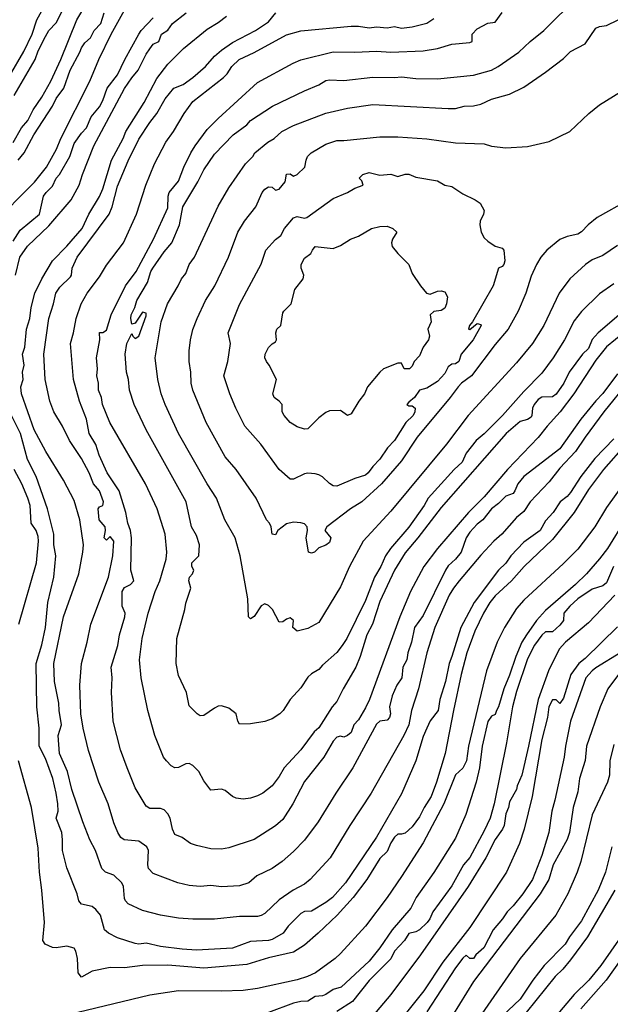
# Model space of a CAD drawing. Header units: metres. Extents: x -46681 to -43747, y -240911 to -237677.
# Tile 381 of 656: x -44193 to -44111, y -240180 to -240043. Entities that reach past the tile are written whole.
import ezdxf

# ---------------------------------------------------------------- set-up
doc = ezdxf.new("R2010")
doc.units = ezdxf.units.M
doc.layers.add('CONTOUR_INDEX', color=1, linetype='Continuous')
doc.layers.add('CONTOUR_INTER', color=3, linetype='Continuous')

msp = doc.modelspace()

# ---------------------------------------------------------------- linework, layer by layer
at = {"layer": 'CONTOUR_INDEX'}
for points, elevation in [([(-44194.1, -240060.07), (-44192.9, -240058.02), (-44192.05, -240057.02), (-44191.3, -240055.52), (-44190.1, -240053.79), (-44188.85, -240051.52), (-44187.44, -240048.52), (-44185.23, -240043.02), (-44181.67, -240037.02)], 110), ([(-44108.6, -240093.33), (-44111.97, -240097.52), (-44114.6, -240101.04), (-44115.91, -240103.02), (-44118.1, -240105.37), (-44119.6, -240107.27), (-44122.21, -240110.02), (-44123.1, -240111.37), (-44124.1, -240112.21), (-44126.15, -240114.52), (-44127.27, -240115.52), (-44129.1, -240117.45), (-44132.1, -240121.02), (-44132.89, -240122.02), (-44133.48, -240123.02), (-44135.46, -240127.52), (-44136.57, -240131.02), (-44137.72, -240136.02), (-44138.73, -240139.02), (-44139.1, -240141.02), (-44139.79, -240142.52), (-44144.32, -240150.52), (-44147.29, -240155.02), (-44150.03, -240159.52), (-44152.82, -240162.52), (-44153.6, -240163.17), (-44155.18, -240164.02), (-44157.1, -240165.38), (-44159.1, -240167.25), (-44159.6, -240167.56), (-44160.1, -240167.69), (-44162.6, -240167.7), (-44166.1, -240168.07), (-44169.1, -240168.07), (-44171.1, -240167.9), (-44173.6, -240167.51), (-44176.1, -240166.83), (-44178.1, -240165.92), (-44178.47, -240165.52), (-44178.6, -240165.19), (-44178.75, -240163.52), (-44178.99, -240163.02), (-44180.1, -240161.94), (-44181.24, -240161.52), (-44181.75, -240161.02), (-44182.63, -240158.52), (-44183.41, -240157.02), (-44184.39, -240154.52), (-44185.93, -240150.02), (-44186.54, -240147.52), (-44187.63, -240145.02), (-44187.84, -240142.52), (-44187.38, -240141.02), (-44187.7, -240139.02), (-44187.73, -240138.02), (-44188.33, -240135.02), (-44188.42, -240132.52), (-44187.06, -240126.02), (-44184.97, -240120.02), (-44184.4, -240117.02), (-44184.32, -240116.02), (-44184.8, -240112.52), (-44185.6, -240109.84), (-44187.07, -240107.02), (-44189.55, -240103.02), (-44191.14, -240100.02), (-44192.94, -240095.02), (-44192.99, -240094.02), (-44192.67, -240093.02), (-44192.77, -240092.02), (-44192.57, -240091.02), (-44192.76, -240089.52), (-44192.45, -240088.52), (-44192.24, -240086.02), (-44191.77, -240084.52), (-44191.57, -240083.02), (-44191.05, -240081.02), (-44190.08, -240079.02), (-44188.62, -240076.52), (-44186.6, -240074.5), (-44184.5, -240072.02), (-44183.54, -240070.02), (-44182.1, -240067.57), (-44181.6, -240066.49), (-44180.39, -240062.52), (-44178.8, -240059.52), (-44178.43, -240058.52), (-44175.89, -240054.52), (-44174.1, -240051.15), (-44172.6, -240049.16), (-44170.39, -240047.02), (-44167.1, -240044.31), (-44165.6, -240043.39), (-44164.45, -240042.52)], 115), ([(-44110.1, -240074.37), (-44112.1, -240075.76), (-44113.6, -240076.37), (-44114.52, -240077.02), (-44116.73, -240079.02), (-44118.2, -240081.02), (-44120.3, -240085.52), (-44121.89, -240088.02), (-44124.1, -240090.72), (-44130.83, -240098.02), (-44133.84, -240102.02), (-44141.6, -240111.33), (-44145.42, -240115.52), (-44147.32, -240119.02), (-44148.6, -240121.87), (-44151.6, -240126.82), (-44153.1, -240127.65), (-44154.62, -240128.02), (-44155.2, -240127.52), (-44155.1, -240126.52), (-44155.6, -240126.17), (-44156.1, -240126.34), (-44156.6, -240126.72), (-44157.1, -240126.74), (-44158.02, -240125.02), (-44158.6, -240124.43), (-44159.1, -240124.23), (-44159.6, -240124.5), (-44160.6, -240125.97), (-44161.1, -240126.3), (-44161.38, -240126.02), (-44161.45, -240123.52), (-44162.51, -240117.52), (-44163.22, -240115.02), (-44164.64, -240112.52), (-44165.83, -240109.52), (-44167.13, -240107.52), (-44171.08, -240100.52), (-44172.94, -240096.52), (-44173.52, -240095.02), (-44173.97, -240093.02), (-44174.35, -240090.02), (-44173.5, -240085.02), (-44172.63, -240082.52), (-44171.14, -240080.02), (-44170.69, -240079.02), (-44170.1, -240078.28), (-44169.6, -240077.02), (-44168.88, -240076.02), (-44165.6, -240068.94), (-44164.1, -240066.36), (-44161.79, -240063.02), (-44160.79, -240062.02), (-44160.48, -240061.52), (-44158.68, -240060.02), (-44157.79, -240059.52), (-44156.74, -240058.52), (-44155.1, -240057.7), (-44150.6, -240056), (-44147.6, -240055.31), (-44144.1, -240054.77), (-44133.6, -240055.36), (-44132.6, -240055.33), (-44131.4, -240055.02), (-44130.1, -240054.98), (-44129.1, -240054.73), (-44127.6, -240054.04), (-44125.1, -240053.37), (-44123.1, -240052.36), (-44120.1, -240050.31), (-44117.6, -240048.38), (-44116.6, -240047.4), (-44114.6, -240046.34), (-44113.1, -240044.16), (-44112.6, -240043.94), (-44111.6, -240043.8), (-44110.01, -240043.02)], 120), ([(-44110.63, -240119.02), (-44111.6, -240121.27), (-44112.1, -240121.72), (-44113.6, -240122.16), (-44115.6, -240123.51), (-44116.7, -240124.52), (-44117.53, -240125.52), (-44117.58, -240126.52), (-44118.1, -240127.17), (-44119.1, -240128.1), (-44120.1, -240128.11), (-44120.6, -240128.56), (-44121.6, -240129.96), (-44122.6, -240131.87), (-44124.1, -240136.38), (-44124.69, -240138.52), (-44125.5, -240143.52), (-44127.22, -240152.02), (-44127.79, -240154.02), (-44128.6, -240155.78), (-44130.6, -240159.47), (-44131.51, -240160.52), (-44133.1, -240163.43), (-44135.76, -240167.02), (-44136.18, -240168.02), (-44136.55, -240168.52), (-44137.6, -240169.56), (-44138.1, -240169.83), (-44139.1, -240170.07), (-44139.69, -240171.02), (-44141.07, -240172.52), (-44141.6, -240173.58), (-44144.6, -240176.6), (-44146.91, -240179.52), (-44149.1, -240180.9)], 110), ([(-44110.6, -240143.79), (-44111.16, -240146.02), (-44111.21, -240148.02), (-44111.45, -240149.02), (-44113.6, -240153.56), (-44115.18, -240160.02), (-44115.7, -240161.52), (-44117, -240164.52), (-44118.67, -240167.52), (-44123.6, -240173.52), (-44130.21, -240183.02)], 105)]:
    msp.add_lwpolyline(points, dxfattribs=dict(at, elevation=elevation))
at = {"layer": 'CONTOUR_INTER'}
for points, elevation in [([(-44194.6, -240050.87), (-44192.6, -240047.43), (-44191.43, -240045.02), (-44190.79, -240043.02), (-44188.88, -240039.52)], 108), ([(-44110.6, -240079.72), (-44112.6, -240081.12), (-44115.1, -240083.55), (-44116.1, -240084.88), (-44117.47, -240087.52), (-44119.03, -240090.02), (-44120.6, -240092.12), (-44123.1, -240094.68), (-44126.06, -240098.02), (-44128.6, -240100.59), (-44129.73, -240101.52), (-44131.1, -240103.28), (-44131.68, -240104.52), (-44132.77, -240105.52), (-44136.38, -240109.52), (-44136.94, -240110.52), (-44139.1, -240113.54), (-44141.65, -240116.52), (-44142.35, -240117.52), (-44142.97, -240119.02), (-44143.84, -240120.52), (-44145.1, -240123.76), (-44147.72, -240129.02), (-44148.33, -240130.02), (-44149.1, -240130.99), (-44151.1, -240132.75), (-44151.6, -240133.36), (-44152.6, -240133.93), (-44153.1, -240134.42), (-44154.1, -240135.88), (-44155.6, -240137.53), (-44156.53, -240139.02), (-44157.01, -240139.52), (-44158.1, -240140.22), (-44159.1, -240140.59), (-44161.1, -240140.89), (-44162.6, -240140.93), (-44162.84, -240140.52), (-44163.1, -240139.5), (-44164.1, -240138.72), (-44165.1, -240138.38), (-44165.6, -240138.45), (-44166.1, -240138.71), (-44167.6, -240139.76), (-44168.1, -240139.79), (-44168.51, -240139.52), (-44169.6, -240138.38), (-44169.98, -240136.52), (-44171.1, -240134.17), (-44171.42, -240132.52), (-44171.34, -240129.02), (-44170.23, -240125.02), (-44170.1, -240124.1), (-44169.37, -240122.02), (-44169.64, -240121.02), (-44169.55, -240120.52), (-44169.16, -240120.02), (-44168.99, -240119.52), (-44169.23, -240119.02), (-44169.26, -240118.52), (-44168.28, -240117.52), (-44168.16, -240116.02), (-44168.6, -240114.72), (-44169.3, -240113.52), (-44170.01, -240110.02), (-44175.6, -240100.04), (-44177.28, -240096.52), (-44177.89, -240094.52), (-44178.07, -240093.02), (-44178.34, -240092.02), (-44178.53, -240089.52), (-44178.27, -240088.02), (-44177.6, -240086.61), (-44177.44, -240087.02), (-44177.1, -240087.32), (-44176.6, -240086.98), (-44175.6, -240084.16), (-44175.6, -240083.78), (-44176.1, -240083.65), (-44177.1, -240085.2), (-44177.6, -240085.33), (-44177.71, -240084.52), (-44177.66, -240084.02), (-44177.17, -240083.02), (-44176.91, -240082.02), (-44175.39, -240079.52), (-44174.94, -240078.02), (-44174.66, -240077.52), (-44173.1, -240075.29), (-44172.03, -240074.02), (-44170.98, -240071.52), (-44170.48, -240069.02), (-44168.42, -240065.52), (-44167.6, -240063.89), (-44166.1, -240061.68), (-44163.5, -240059.02), (-44161.6, -240057.63), (-44161.08, -240057.02), (-44158.02, -240055.02), (-44153.6, -240052.88), (-44151.6, -240052.06), (-44150.6, -240051.46), (-44150.1, -240051.35), (-44148.1, -240051.44), (-44144.1, -240051.01), (-44141.1, -240051.03), (-44140.1, -240050.92), (-44138.1, -240051.19), (-44135.1, -240051.2), (-44130.1, -240050.73), (-44127.6, -240050), (-44126.68, -240049.52), (-44123.79, -240047.52), (-44122.24, -240046.02), (-44120.34, -240044.52), (-44115.6, -240039.77)], 119), ([(-44197.05, -240071.52), (-44191.1, -240065.6), (-44189.46, -240063.52), (-44188.06, -240061.02), (-44187.44, -240059.52), (-44183.42, -240051.52), (-44182.19, -240048.52), (-44180.44, -240045.02), (-44178.6, -240041.68)], 112), ([(-44193.96, -240053.52), (-44191.03, -240048.52), (-44190.6, -240047.34), (-44189.6, -240045.32), (-44189.1, -240044.5), (-44188.1, -240043.44), (-44187.13, -240041.52)], 109), ([(-44193.77, -240078.52), (-44193.17, -240076.02), (-44192.1, -240074.48), (-44189.1, -240071.66), (-44186.02, -240068.02), (-44184.9, -240066.02), (-44184.43, -240064.52), (-44182.85, -240060.52), (-44178.6, -240052.54), (-44177.6, -240051.09), (-44176.69, -240050.02), (-44175.6, -240047.77), (-44175.1, -240047.06), (-44174.6, -240046.41), (-44173.84, -240046.02), (-44173.47, -240045.02), (-44172.6, -240044.45), (-44171.94, -240043.52), (-44170.02, -240042.02)], 114), ([(-44193.36, -240062.52), (-44192.54, -240061.52), (-44191.21, -240059.02), (-44188.63, -240055.02), (-44188.1, -240053.97), (-44187.04, -240052.52), (-44186.17, -240050.02), (-44184.8, -240047.52), (-44184.6, -240046.9), (-44184.1, -240046.2), (-44183.35, -240045.52), (-44182.8, -240044.52), (-44181.91, -240043.52), (-44181.42, -240042.02)], 111), ([(-44110.1, -240092.24), (-44112.1, -240094.99), (-44113.1, -240096), (-44115.2, -240098.52), (-44118.1, -240102.65), (-44123.1, -240106.5), (-44123.92, -240107.52), (-44124.33, -240108.52), (-44124.6, -240108.85), (-44125.6, -240109.24), (-44126.6, -240110.28), (-44127.6, -240111.01), (-44128.81, -240112.52), (-44129.6, -240113.15), (-44130.6, -240114.27), (-44131.1, -240115.02), (-44131.8, -240117.02), (-44132.6, -240118), (-44133.6, -240118.92), (-44134.01, -240119.52), (-44137.1, -240125.83), (-44138.28, -240127.52), (-44138.71, -240129.52), (-44139.23, -240131.02), (-44139.37, -240132.02), (-44139.91, -240133.02), (-44140.04, -240134.52), (-44140.77, -240135.52), (-44141.38, -240137.02), (-44141.75, -240138.52), (-44141.65, -240139.52), (-44141.76, -240140.02), (-44142.1, -240140.39), (-44143.1, -240140.51), (-44143.6, -240140.96), (-44146.85, -240147.02), (-44149.24, -240150.52), (-44151.69, -240154.52), (-44153.6, -240157.09), (-44155.1, -240158.65), (-44156.68, -240160.02), (-44158.09, -240161.02), (-44160.21, -240162.02), (-44161.34, -240163.02), (-44162.6, -240163.4), (-44165.1, -240163.54), (-44166.6, -240163.38), (-44168.1, -240163.49), (-44169.6, -240163.38), (-44171.18, -240163.02), (-44174.6, -240161.7), (-44175.26, -240161.02), (-44175.36, -240160.52), (-44175.26, -240158.52), (-44175.49, -240158.02), (-44176.6, -240157.21), (-44178.66, -240157.02), (-44179.1, -240156.68), (-44179.51, -240156.02), (-44180.1, -240154.67), (-44180.88, -240152.02), (-44182.17, -240149.02), (-44183.6, -240144.61), (-44184.37, -240141.52), (-44184.66, -240139.52), (-44184.83, -240135.52), (-44184.6, -240132.49), (-44183.78, -240129.52), (-44183.3, -240127.02), (-44180.85, -240120.52), (-44180.22, -240117.52), (-44180.09, -240115.52), (-44180.6, -240114.86), (-44181.1, -240115.34), (-44181.41, -240115.02), (-44181.23, -240114.02), (-44181.3, -240113.52), (-44182.14, -240112.52), (-44182.27, -240111.02), (-44182.1, -240110.71), (-44181.6, -240110.56), (-44181.54, -240110.02), (-44182.07, -240108.52), (-44182.93, -240107.52), (-44183.52, -240106.02), (-44184.59, -240104.02), (-44186.25, -240101.52), (-44187.22, -240099.52), (-44188.41, -240097.52), (-44188.97, -240096.02), (-44189.63, -240093.02), (-44189.83, -240089.52), (-44189.13, -240084.52), (-44188.47, -240082.52), (-44188.16, -240081.02), (-44187.6, -240080.19), (-44186.1, -240078.75), (-44185.96, -240078.52), (-44185.89, -240077.52), (-44185.18, -240076.02), (-44180.75, -240070.02), (-44180.3, -240069.02), (-44179.6, -240066.14), (-44178.1, -240062.63), (-44176.6, -240059.61), (-44175.1, -240057.29), (-44174.1, -240056.03), (-44172.96, -240054.02), (-44171.76, -240052.52), (-44170.47, -240052.02), (-44169.1, -240051.05), (-44167.35, -240049.52), (-44166.1, -240048.09), (-44165.1, -240047.21), (-44163.6, -240046.19), (-44160.39, -240044.52), (-44158.6, -240043.31), (-44157.59, -240042.02)], 116), ([(-44108.6, -240082.97), (-44112.79, -240086.52), (-44113.6, -240087.45), (-44114.1, -240088.71), (-44114.94, -240089.52), (-44116.81, -240092.02), (-44117.53, -240093.52), (-44118.6, -240095.05), (-44119.1, -240095.44), (-44120.6, -240095.46), (-44121.1, -240095.82), (-44121.67, -240096.52), (-44121.9, -240097.02), (-44121.97, -240098.02), (-44122.1, -240098.24), (-44122.6, -240098.58), (-44123.6, -240098.88), (-44125.54, -240100.52), (-44134.6, -240110.82), (-44137.82, -240115.02), (-44139.6, -240117.11), (-44141.1, -240119.52), (-44143.1, -240123.88), (-44144.15, -240127.02), (-44144.91, -240128.52), (-44145.83, -240131.52), (-44146.43, -240133.02), (-44148.19, -240136.02), (-44149.1, -240137.8), (-44149.74, -240138.52), (-44151.6, -240141.43), (-44152.25, -240142.02), (-44154.1, -240144.53), (-44156.42, -240147.02), (-44157.1, -240148.22), (-44158.07, -240149.52), (-44159.37, -240150.52), (-44160.1, -240150.89), (-44161.1, -240151.24), (-44162.1, -240151.37), (-44163.1, -240151.25), (-44163.6, -240151.01), (-44164.6, -240150.18), (-44165.1, -240149.99), (-44166.6, -240150.11), (-44167.6, -240148.81), (-44168.26, -240147.52), (-44169.1, -240146.69), (-44169.6, -240146.43), (-44170.1, -240146.48), (-44171.1, -240146.96), (-44171.6, -240147.02), (-44172.1, -240146.75), (-44172.78, -240146.02), (-44173.17, -240145.52), (-44174.39, -240142.52), (-44175.37, -240139.02), (-44176.27, -240134.52), (-44176.5, -240132.02), (-44176.15, -240129.02), (-44175.33, -240125.52), (-44174.33, -240122.52), (-44173.67, -240121.02), (-44172.83, -240118.02), (-44172.71, -240117.02), (-44172.95, -240114.52), (-44174.06, -240111.02), (-44175.67, -240107.52), (-44180.65, -240099.02), (-44181.67, -240096.52), (-44181.82, -240095.52), (-44182.22, -240094.52), (-44182.23, -240093.52), (-44182.44, -240092.52), (-44182.37, -240091.52), (-44182.51, -240090.02), (-44182.05, -240087.52), (-44182.1, -240086.49), (-44181.6, -240086.49), (-44181.1, -240086.16), (-44180.46, -240084.02), (-44178.47, -240080.02), (-44176.96, -240078.02), (-44174.56, -240073.52), (-44172.6, -240069.14), (-44172.54, -240067.52), (-44172.4, -240067.02), (-44171.1, -240065.45), (-44170.36, -240063.52), (-44169.4, -240061.52), (-44168.8, -240060.52), (-44167.1, -240058.28), (-44165.6, -240056.75), (-44160.1, -240051.71), (-44155.16, -240049.02), (-44154.1, -240048.59), (-44149.6, -240047.47), (-44146.6, -240047.52), (-44143.6, -240047.39), (-44141.6, -240047.51), (-44137.1, -240047.33), (-44135.1, -240047.02), (-44133.1, -240046.39), (-44130.6, -240046.18), (-44130.3, -240046.02), (-44130.26, -240045.02), (-44129.6, -240044.27), (-44128.1, -240043.48), (-44127.1, -240043.36), (-44126.1, -240042)], 118), ([(-44194.1, -240073.79), (-44193.1, -240072.27), (-44190.44, -240070.02), (-44189.85, -240067.52), (-44189.51, -240067.02), (-44188.6, -240066.14), (-44188.1, -240065.04), (-44187.66, -240064.52), (-44186.22, -240062.02), (-44185.6, -240060.22), (-44184.6, -240058.76), (-44183.89, -240058.02), (-44183.26, -240056.52), (-44182.1, -240055.11), (-44181.6, -240054.23), (-44181.01, -240052.52), (-44179.6, -240050.68), (-44178.55, -240048.52), (-44176.6, -240045.02), (-44176.27, -240044.52), (-44174.6, -240042.75)], 113), ([(-44109.1, -240086.44), (-44111.6, -240088.46), (-44113.1, -240090.34), (-44116.15, -240095.02), (-44118.05, -240097.52), (-44119.88, -240099.52), (-44121.1, -240101.09), (-44125.39, -240105.52), (-44128.6, -240109.32), (-44130.77, -240111.52), (-44135.1, -240116.52), (-44137, -240119.02), (-44138.86, -240122.52), (-44140.33, -240126.02), (-44144.53, -240137.52), (-44145.1, -240138.66), (-44146.1, -240140.33), (-44146.74, -240141.02), (-44147.1, -240142.08), (-44147.6, -240142.54), (-44148.1, -240142.74), (-44148.6, -240142.62), (-44149.1, -240142.74), (-44149.6, -240143.29), (-44150.91, -240145.52), (-44153.6, -240148.93), (-44155.19, -240152.02), (-44156.6, -240154.18), (-44157.6, -240155.09), (-44160.6, -240156.97), (-44164.1, -240158.12), (-44165.1, -240158.31), (-44166.6, -240158.27), (-44168.6, -240157.83), (-44169.42, -240157.52), (-44170.6, -240156.69), (-44171.6, -240156.27), (-44171.93, -240155.52), (-44172.24, -240154.02), (-44172.6, -240153.39), (-44173.1, -240152.87), (-44173.6, -240152.68), (-44175.1, -240152.68), (-44175.6, -240152.33), (-44177.1, -240149.8), (-44178.25, -240147.02), (-44179.17, -240144.52), (-44180.16, -240140.52), (-44180.42, -240136.52), (-44180.34, -240134.52), (-44180.47, -240133.02), (-44179.52, -240130.02), (-44179.28, -240128.52), (-44178.54, -240126.02), (-44178.51, -240125.52), (-44178.91, -240124.52), (-44178.92, -240122.52), (-44178.6, -240121.96), (-44177.76, -240121.52), (-44177.3, -240121.02), (-44177.74, -240119.52), (-44177.63, -240115.02), (-44177.78, -240114.02), (-44178.15, -240113.02), (-44178.42, -240111.52), (-44179.35, -240108.52), (-44180.99, -240106.02), (-44182.11, -240103.52), (-44182.6, -240102.06), (-44183.53, -240100.52), (-44183.88, -240098.52), (-44184.86, -240096.02), (-44185.7, -240093.02), (-44186.1, -240088.02), (-44185.67, -240086.52), (-44185.32, -240084.52), (-44184.64, -240082.52), (-44183.77, -240081.02), (-44182.1, -240078.74), (-44181.1, -240077.13), (-44178.74, -240074.02), (-44176.94, -240070.02), (-44175.63, -240066.02), (-44174.42, -240063.02), (-44172.86, -240060.02), (-44171.79, -240058.52), (-44170.33, -240056.02), (-44169.1, -240054.39), (-44164.84, -240051.02), (-44164.33, -240050.52), (-44163.67, -240049.52), (-44162.68, -240048.52), (-44160.6, -240047.56), (-44156.1, -240045.08), (-44154.1, -240044.53), (-44147.1, -240043.88), (-44146.1, -240043.88), (-44144.6, -240044.11), (-44143.6, -240043.99), (-44142.1, -240044.11), (-44141.1, -240043.95), (-44140.1, -240044.16), (-44138.6, -240044.01), (-44136.6, -240043.49), (-44135.6, -240042.81)], 117), ([(-44108.6, -240068.11), (-44112.93, -240070.52), (-44114.17, -240071.52), (-44115.1, -240072.51), (-44115.6, -240072.8), (-44117.1, -240073.15), (-44118.1, -240073.55), (-44119.91, -240075.02), (-44120.74, -240076.02), (-44121.33, -240077.02), (-44122.1, -240078.66), (-44122.84, -240081.02), (-44123.88, -240083.52), (-44125.29, -240086.02), (-44127.1, -240088.15), (-44130.37, -240092.52), (-44131.76, -240093.52), (-44132.25, -240094.02), (-44133.33, -240095.52), (-44137.91, -240101.02), (-44140.1, -240104.35), (-44142.88, -240107.52), (-44145.6, -240110.04), (-44147.17, -240111.02), (-44150.48, -240113.52), (-44150.74, -240114.02), (-44149.91, -240115.02), (-44150.1, -240115.69), (-44150.6, -240116.05), (-44151.6, -240116.44), (-44152.19, -240117.02), (-44152.6, -240117.18), (-44153.05, -240117.02), (-44153.35, -240115.02), (-44153.16, -240114.02), (-44153.23, -240113.52), (-44153.6, -240113.09), (-44154.1, -240112.93), (-44155.1, -240112.86), (-44156.1, -240113.11), (-44157.27, -240114.02), (-44157.6, -240114.61), (-44158.1, -240114.53), (-44158.23, -240113.52), (-44158.45, -240113.02), (-44158.88, -240112.52), (-44160.3, -240109.52), (-44163.1, -240105.52), (-44164.6, -240103.76), (-44167.26, -240099.02), (-44169.12, -240094.52), (-44169.36, -240093.52), (-44169.39, -240092.02), (-44169.62, -240090.52), (-44169.62, -240089.02), (-44169.43, -240087.52), (-44169.1, -240086.06), (-44168.52, -240084.52), (-44167.35, -240082.02), (-44166.05, -240080.02), (-44164.13, -240076.02), (-44162.86, -240072.52), (-44161.91, -240071.02), (-44160.35, -240069.02), (-44159.47, -240067.02), (-44159.1, -240066.56), (-44158.6, -240066.25), (-44158.1, -240066.28), (-44157.6, -240066.71), (-44157.1, -240066.55), (-44156.27, -240065.52), (-44156.1, -240064.48), (-44155.6, -240064.45), (-44155.1, -240064.74), (-44154.6, -240064.54), (-44153.52, -240063.52), (-44153.37, -240062.52), (-44153.16, -240062.02), (-44152.65, -240061.52), (-44150.6, -240060.28), (-44149.1, -240059.79), (-44148.1, -240059.79), (-44143.1, -240059.29), (-44140.6, -240059.28), (-44136.6, -240059.57), (-44132.6, -240060.14), (-44128.6, -240060.24), (-44127.6, -240060.58), (-44125.6, -240060.8), (-44122.6, -240060.63), (-44119.6, -240059.91), (-44116.71, -240058.52), (-44114.06, -240056.02), (-44112.6, -240054.83), (-44109.67, -240053.02)], 121), ([(-44145.5, -240064.52), (-44144.6, -240064.24), (-44143.1, -240064.59), (-44141.6, -240064.47), (-44140.6, -240064.81), (-44139.6, -240064.46), (-44139.1, -240064.48), (-44138.1, -240064.89), (-44135.1, -240065.42), (-44134.1, -240065.98), (-44133.1, -240066.19), (-44131.6, -240067.2), (-44129.87, -240068.02), (-44129.18, -240068.52), (-44128.63, -240069.52), (-44128.71, -240070.02), (-44129.17, -240071.02), (-44129.23, -240071.52), (-44129.02, -240072.52), (-44128.6, -240073.32), (-44128.1, -240073.81), (-44127.1, -240074.48), (-44126.1, -240074.75), (-44125.88, -240075.02), (-44125.75, -240076.52), (-44125.86, -240077.02), (-44126.1, -240077.32), (-44126.6, -240077.52), (-44127.38, -240080.02), (-44130.24, -240085.02), (-44130.63, -240085.52), (-44130.78, -240086.02), (-44130.6, -240086.08), (-44129.6, -240085.23), (-44129.1, -240085.36), (-44129.03, -240085.52), (-44130.16, -240087.52), (-44131.82, -240089.52), (-44132.15, -240090.52), (-44132.6, -240090.85), (-44133.1, -240090.9), (-44133.6, -240091.28), (-44134.1, -240092.18), (-44135.1, -240093.32), (-44136.6, -240094.22), (-44137.6, -240094.52), (-44138.31, -240095.52), (-44139.1, -240096.19), (-44139.34, -240096.52), (-44139.1, -240096.7), (-44138.6, -240096.7), (-44138.22, -240097.02), (-44138.27, -240097.52), (-44138.49, -240098.02), (-44139.51, -240099.02), (-44141.1, -240101.51), (-44142.03, -240102.52), (-44143.1, -240104.09), (-44144.1, -240105.12), (-44144.73, -240106.02), (-44145.1, -240106.3), (-44146.6, -240106.77), (-44149.1, -240107.85), (-44149.6, -240107.8), (-44150.1, -240107.5), (-44151.1, -240106.57), (-44151.6, -240106.26), (-44152.1, -240106.13), (-44153.1, -240106.04), (-44153.6, -240106.13), (-44155.1, -240106.9), (-44155.6, -240106.88), (-44157.12, -240105.52), (-44159.67, -240102.02), (-44161.88, -240099.52), (-44163.11, -240097.02), (-44163.96, -240095.02), (-44164.78, -240092.52), (-44164.25, -240090.52), (-44163.86, -240088.02), (-44164.21, -240086.52), (-44162.6, -240082.58), (-44159.6, -240076.97), (-44158.97, -240075.02), (-44157.6, -240073.56), (-44156.88, -240073.02), (-44156.36, -240072.02), (-44155.1, -240070.56), (-44154.6, -240070.35), (-44153.6, -240070.61), (-44153.25, -240070.52), (-44149.6, -240067.86), (-44147.6, -240067.02), (-44146.6, -240066.44), (-44145.42, -240066.02), (-44145.6, -240065.42), (-44146, -240065.02), (-44145.5, -240064.52)], 122), ([(-44144.27, -240072.02), (-44143.1, -240071.74), (-44142.1, -240071.72), (-44141.31, -240072.02), (-44140.73, -240072.52), (-44141.36, -240073.52), (-44141.51, -240074.02), (-44141.4, -240074.52), (-44140.6, -240075.52), (-44139.1, -240077.02), (-44138.6, -240078.29), (-44137.48, -240080.02), (-44136.63, -240081.02), (-44136.1, -240081.14), (-44135.1, -240080.72), (-44134.6, -240080.68), (-44134.1, -240080.82), (-44133.7, -240081.52), (-44133.83, -240082.52), (-44134.1, -240083.11), (-44134.6, -240083.44), (-44135.6, -240083.59), (-44136.11, -240084.02), (-44135.99, -240085.02), (-44136.45, -240086.02), (-44136.21, -240087.02), (-44136.35, -240087.52), (-44137.1, -240088.52), (-44137.6, -240089.72), (-44138.33, -240090.52), (-44138.6, -240091.17), (-44138.99, -240091.52), (-44139.75, -240091.52), (-44140.1, -240090.75), (-44140.6, -240090.76), (-44142.6, -240091.54), (-44143.1, -240091.98), (-44144.81, -240094.02), (-44145.27, -240095.02), (-44146.02, -240096.02), (-44147.1, -240097.8), (-44147.6, -240098.02), (-44148.6, -240097.31), (-44150.1, -240097.37), (-44150.6, -240097.6), (-44151.6, -240098.36), (-44153.1, -240099.86), (-44153.6, -240099.92), (-44154.6, -240099.62), (-44155.58, -240099.02), (-44156.39, -240098.02), (-44156.69, -240097.52), (-44156.67, -240096.52), (-44157.09, -240096.02), (-44157.78, -240095.52), (-44157.97, -240095.02), (-44157.5, -240093.02), (-44158.49, -240091.02), (-44158.86, -240090.52), (-44159.08, -240090.02), (-44159.05, -240089.52), (-44158.6, -240088.59), (-44158.1, -240088.07), (-44157.6, -240087.77), (-44157.5, -240087.52), (-44157.55, -240086.52), (-44157.41, -240086.02), (-44156.87, -240085.52), (-44156.6, -240083.77), (-44156.47, -240083.52), (-44155.43, -240082.52), (-44154.94, -240080.52), (-44153.78, -240079.02), (-44153.7, -240078.52), (-44154.06, -240077.52), (-44154.06, -240077.02), (-44153.6, -240076.17), (-44152.71, -240075.52), (-44152.49, -240075.02), (-44152.1, -240074.55), (-44149.6, -240074.8), (-44148.6, -240074.37), (-44147.18, -240073.52), (-44146.1, -240073.11), (-44144.27, -240072.02)], 123), ([(-44110.6, -240101.28), (-44113.24, -240104.02), (-44115.19, -240106.52), (-44116.6, -240108.72), (-44117.1, -240109.3), (-44118.05, -240110.02), (-44119.02, -240111.52), (-44120.1, -240112.66), (-44120.84, -240114.02), (-44123.1, -240115.65), (-44124.9, -240117.52), (-44125.6, -240118.56), (-44126.6, -240119.55), (-44129.99, -240124.02), (-44131.86, -240127.52), (-44133.09, -240131.52), (-44133.5, -240132.52), (-44133.98, -240135.02), (-44134.77, -240137.52), (-44134.99, -240139.02), (-44136.1, -240140.5), (-44136.6, -240141.49), (-44137.1, -240142.66), (-44138.1, -240146.02), (-44140.1, -240150.61), (-44143.6, -240156.65), (-44147.91, -240163.02), (-44149.68, -240165.02), (-44150.6, -240165.75), (-44152.6, -240166.95), (-44153.6, -240167), (-44154.1, -240167.25), (-44155.87, -240169.02), (-44156.57, -240170.02), (-44158.1, -240170.89), (-44158.6, -240171.02), (-44161.1, -240171.18), (-44163.6, -240172.1), (-44168.6, -240172.35), (-44170.6, -240172.24), (-44173.6, -240171.86), (-44175.6, -240171.39), (-44176.6, -240171.51), (-44177.1, -240171.44), (-44179.6, -240170.66), (-44180.83, -240170.02), (-44181.38, -240169.52), (-44181.95, -240167.52), (-44182.6, -240166.73), (-44183.1, -240166.3), (-44184.6, -240165.96), (-44184.96, -240165.52), (-44185.2, -240164.52), (-44186.6, -240160.91), (-44187.24, -240158.52), (-44187.21, -240157.02), (-44187.32, -240156.02), (-44188.11, -240154.02), (-44187.83, -240153.02), (-44187.87, -240152.02), (-44188.08, -240150.52), (-44188.56, -240148.52), (-44189.6, -240145.7), (-44190.46, -240144.02), (-44190.47, -240141.52), (-44190.78, -240138.52), (-44190.9, -240132.52), (-44190.1, -240129.89), (-44189.57, -240127.52), (-44189.26, -240124.02), (-44188.44, -240120.52), (-44188.17, -240117.52), (-44188.44, -240116.02), (-44188.41, -240114.52), (-44189.31, -240111.02), (-44190.87, -240106.52), (-44192.1, -240104.15), (-44193.07, -240100.52), (-44194.33, -240098.02)], 114), ([(-44108.92, -240102.02), (-44112.05, -240105.52), (-44114.1, -240108.33), (-44116.09, -240111.52), (-44119.1, -240115.28), (-44123.07, -240119.02), (-44124.81, -240121.02), (-44127.1, -240123.11), (-44127.81, -240124.02), (-44128.7, -240125.52), (-44129.9, -240128.02), (-44131.01, -240131.02), (-44131.81, -240134.02), (-44132.9, -240139.02), (-44134.04, -240145.02), (-44135.23, -240149.02), (-44135.96, -240151.02), (-44136.94, -240152.52), (-44137.6, -240153.82), (-44138.6, -240155.22), (-44139.6, -240156.09), (-44140.1, -240156.25), (-44140.6, -240156.23), (-44141.1, -240156.64), (-44141.6, -240157.42), (-44142.1, -240158.66), (-44143.1, -240159.61), (-44144.94, -240162.52), (-44146.81, -240165.02), (-44149.06, -240167.52), (-44151.67, -240170.02), (-44153.6, -240171.67), (-44155.1, -240172.62), (-44158.6, -240173.45), (-44161.6, -240174.34), (-44167.6, -240174.88), (-44172.6, -240174.46), (-44176.1, -240174.5), (-44178.6, -240174.8), (-44180.6, -240174.77), (-44183.1, -240175.28), (-44184.6, -240176.1), (-44185.06, -240175.52), (-44185.14, -240173.52), (-44185.35, -240172.52), (-44185.6, -240172.07), (-44186.6, -240171.8), (-44188.1, -240172.06), (-44188.6, -240171.98), (-44189.64, -240171.52), (-44189.97, -240171.02), (-44189.71, -240168.52), (-44190.09, -240164.02), (-44190.42, -240161.52), (-44190.6, -240158.17), (-44191.55, -240152.52), (-44193.32, -240146.02)], 113), ([(-44193.29, -240127.02), (-44190.84, -240118.52), (-44190.56, -240115.52), (-44190.6, -240114.86), (-44190.86, -240114.02), (-44191.58, -240113.02), (-44191.71, -240110.52), (-44192.05, -240109.52), (-44192.88, -240107.52), (-44193.93, -240105.52)], 113), ([(-44107.1, -240104.57), (-44111.6, -240110.82), (-44113.24, -240113.52), (-44115.6, -240116.59), (-44117.6, -240118.62), (-44123.1, -240123.71), (-44124.1, -240124.87), (-44125.81, -240127.52), (-44126.79, -240129.52), (-44128.28, -240133.52), (-44130.81, -240144.02), (-44131.09, -240146.02), (-44131.6, -240147.06), (-44132.6, -240147.98), (-44134.22, -240152.02), (-44137.1, -240157.42), (-44140.1, -240162.13), (-44142.08, -240165.02), (-44145.12, -240169.02), (-44148.6, -240172.84), (-44149.34, -240173.52), (-44152.06, -240175.52), (-44153.16, -240176.02), (-44154.6, -240176.48), (-44160.1, -240177.68), (-44162.1, -240177.95), (-44165.1, -240178.08), (-44171.1, -240178.04), (-44175.1, -240178.63), (-44185.1, -240181.04)], 112), ([(-44109.04, -240112.52), (-44111.47, -240116.52), (-44112.6, -240117.96), (-44114.39, -240120.02), (-44115.92, -240121.52), (-44120.1, -240125.16), (-44121.36, -240126.52), (-44122.74, -240128.52), (-44123.36, -240129.52), (-44124.23, -240131.52), (-44125.1, -240134.15), (-44125.9, -240136.02), (-44126.6, -240138.51), (-44126.92, -240139.02), (-44127.1, -240139.6), (-44127.6, -240139.83), (-44128.1, -240140.59), (-44128.9, -240144.02), (-44129.26, -240147.02), (-44129.73, -240149.02), (-44131.18, -240153.52), (-44132.6, -240156.78), (-44135.6, -240161.58), (-44138.06, -240165.02), (-44138.83, -240166.52), (-44141.38, -240169.52), (-44143.1, -240172.02), (-44144.6, -240173.9), (-44148.47, -240177.52), (-44149.6, -240177.84), (-44150.6, -240178.55), (-44151.1, -240178.72), (-44152.1, -240178.81), (-44153.1, -240179.44), (-44154.1, -240179.49), (-44155.1, -240179.72), (-44158.6, -240181.02)], 111), ([(-44110.47, -240123.02), (-44114.1, -240126.87), (-44117.32, -240129.52), (-44118.18, -240130.52), (-44119.67, -240133.52), (-44121.13, -240137.52), (-44122.43, -240144.02), (-44123.37, -240148.02), (-44124.04, -240149.52), (-44124.13, -240150.02), (-44125.1, -240151.74), (-44125.24, -240152.52), (-44125.6, -240153.41), (-44125.83, -240155.02), (-44126.06, -240155.52), (-44127.1, -240157), (-44128.37, -240159.52), (-44130.85, -240163.52), (-44137.46, -240173.02), (-44141.6, -240178.54), (-44144.12, -240181.52)], 109), ([(-44110.1, -240127.43), (-44114.6, -240131.82), (-44115.48, -240132.52), (-44116.22, -240133.52), (-44116.56, -240134.02), (-44117.6, -240137.34), (-44118.1, -240138.07), (-44118.6, -240137.56), (-44119.1, -240137.57), (-44119.61, -240138.52), (-44119.82, -240140.02), (-44120.6, -240143.08), (-44121.93, -240151.02), (-44123.05, -240155.52), (-44123.71, -240157.52), (-44125.51, -240161.52), (-44130.6, -240169.21), (-44134.34, -240174.02), (-44137.01, -240178.02), (-44141.76, -240184.02)], 108), ([(-44109.6, -240131), (-44113.1, -240133.11), (-44113.61, -240133.52), (-44114.48, -240134.52), (-44116.6, -240140.52), (-44117.32, -240144.02), (-44117.51, -240145.52), (-44118.79, -240151.52), (-44119.21, -240153.02), (-44119.63, -240156.02), (-44120.6, -240159.22), (-44121.88, -240162.52), (-44123.23, -240164.52), (-44124.6, -240166.19), (-44125.44, -240167.02), (-44126.07, -240168.02), (-44127.38, -240169.52), (-44128.66, -240172.02), (-44129.76, -240173.02), (-44130.1, -240173.54), (-44130.6, -240173.53), (-44131.1, -240173.07), (-44131.6, -240173.5), (-44132.6, -240174.83), (-44136.6, -240180.94)], 107), ([(-44109.93, -240134.02), (-44111.42, -240136.02), (-44112.48, -240138.52), (-44114.37, -240144.02), (-44114.6, -240146), (-44115.36, -240148.52), (-44115.6, -240150.33), (-44116.24, -240152.52), (-44116.75, -240156.02), (-44117.1, -240157), (-44119.02, -240160.52), (-44119.62, -240162.52), (-44120.82, -240164.52), (-44130.1, -240176.72), (-44133.98, -240183.02)], 106), ([(-44110.85, -240158.02), (-44111.74, -240161.52), (-44112.78, -240164.02), (-44115.1, -240168.28), (-44116.75, -240170.52), (-44117.34, -240171.52), (-44120.26, -240174.52), (-44121.84, -240176.52), (-44123.6, -240179.2), (-44126.11, -240181.52)], 104), ([(-44110.46, -240164.02), (-44114.23, -240170.52), (-44116.6, -240173.72), (-44117.68, -240175.02), (-44118.73, -240176.02), (-44122.79, -240181.02)], 103), ([(-44109.6, -240170.52), (-44112.38, -240174.52), (-44114.08, -240176.52), (-44116.1, -240178.55), (-44119.91, -240183.02)], 102), ([(-44109.6, -240173.67), (-44111.66, -240176.52), (-44115.18, -240180.52)], 101)]:
    msp.add_lwpolyline(points, dxfattribs=dict(at, elevation=elevation))

doc.saveas('drawing.dxf')
